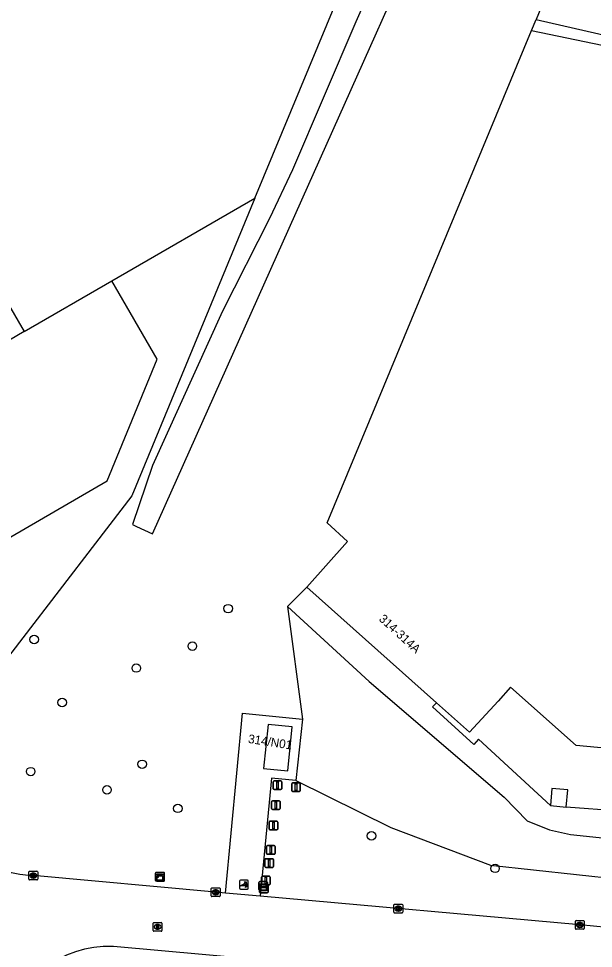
# Model space of a CAD drawing. Extents: x 161389 to 162585, y 388479 to 389761.
# Drawn here: x 162213.4 to 162279.1, y 388865.1 to 388971.4 of the extents above; entities that cross this region are included whole.
import ezdxf

# ---------------------------------------------------------------- set-up
doc = ezdxf.new("R2010")
doc.units = 0
for name, color, linetype in [('IMGEO_Afsluitpaal', 7, 'Continuous'), ('IMGEO_Boom', 7, 'Continuous'), ('IMGEO_Groenvoorziening', 7, 'Continuous'), ('IMGEO_Kast', 7, 'Continuous'), ('IMGEO_Kolk', 7, 'Continuous'), ('IMGEO_Lage_trafo', 7, 'Continuous'), ('IMGEO_Pand', 7, 'Continuous'), ('IMGEO_Pand_nummerreeks', 7, 'Continuous'), ('IMGEO_Poller', 7, 'Continuous'), ('IMGEO_Rijbaan_lokaal_gesloten', 7, 'Continuous'), ('IMGEO_Rioolput', 7, 'Continuous'), ('IMGEO_Verklikker', 7, 'Continuous'), ('IMGEO_Voetpad_open', 7, 'Continuous'), ('IMGEO_Waterloop', 7, 'Continuous')]:
    doc.layers.add(name, color=color, linetype=linetype)

msp = doc.modelspace()

# ---------------------------------------------------------------- linework, layer by layer
at = {"layer": 'IMGEO_Afsluitpaal'}
for p, q in [((162242.52, 388883.38), (162242.52, 388884.18)), ((162242.52, 388884.18), (162242.52, 388883.38)), ((162242.62, 388884.28), (162243.41, 388884.28)), ((162243.41, 388884.28), (162242.62, 388884.28)), ((162243.51, 388884.18), (162243.51, 388883.38)), ((162243.51, 388883.38), (162243.51, 388884.18)), ((162243.41, 388883.28), (162242.62, 388883.28)), ((162242.62, 388883.28), (162243.41, 388883.28)), ((162244.64, 388883.15), (162244.64, 388883.95)), ((162244.64, 388883.95), (162244.64, 388883.15)), ((162244.74, 388884.05), (162245.52, 388884.05)), ((162245.52, 388884.05), (162244.74, 388884.05)), ((162245.62, 388883.95), (162245.62, 388883.15)), ((162245.62, 388883.15), (162245.62, 388883.95)), ((162245.52, 388883.05), (162244.74, 388883.05)), ((162244.74, 388883.05), (162245.52, 388883.05)), ((162242.33, 388881.1), (162242.33, 388881.9)), ((162242.33, 388881.9), (162242.33, 388881.1)), ((162242.43, 388882), (162243.22, 388882)), ((162243.22, 388882), (162242.43, 388882)), ((162243.22, 388881), (162242.43, 388881)), ((162242.43, 388881), (162243.22, 388881)), ((162243.32, 388881.9), (162243.32, 388881.1)), ((162243.32, 388881.1), (162243.32, 388881.9)), ((162242.05, 388878.77), (162242.05, 388879.57)), ((162242.05, 388879.57), (162242.05, 388878.77)), ((162242.15, 388879.67), (162242.94, 388879.67)), ((162242.94, 388879.67), (162242.15, 388879.67)), ((162243.04, 388879.57), (162243.04, 388878.77)), ((162243.04, 388878.77), (162243.04, 388879.57)), ((162242.94, 388878.67), (162242.15, 388878.67)), ((162242.15, 388878.67), (162242.94, 388878.67)), ((162241.76, 388875.98), (162241.76, 388876.78)), ((162241.76, 388876.78), (162241.76, 388875.98)), ((162241.86, 388876.88), (162242.65, 388876.88)), ((162242.65, 388876.88), (162241.86, 388876.88)), ((162242.75, 388876.78), (162242.75, 388875.98)), ((162242.75, 388875.98), (162242.75, 388876.78)), ((162242.65, 388875.88), (162241.86, 388875.88)), ((162241.86, 388875.88), (162242.65, 388875.88)), ((162241.58, 388874.48), (162241.58, 388875.28)), ((162241.58, 388875.28), (162241.58, 388874.48)), ((162241.68, 388875.38), (162242.47, 388875.38)), ((162242.47, 388875.38), (162241.68, 388875.38)), ((162242.57, 388875.28), (162242.57, 388874.48)), ((162242.57, 388874.48), (162242.57, 388875.28)), ((162242.47, 388874.38), (162241.68, 388874.38)), ((162241.68, 388874.38), (162242.47, 388874.38)), ((162241.2, 388872.48), (162241.2, 388873.28)), ((162241.2, 388873.28), (162241.2, 388872.48)), ((162241.3, 388873.38), (162242.09, 388873.38)), ((162242.09, 388873.38), (162241.3, 388873.38)), ((162242.19, 388873.28), (162242.19, 388872.48)), ((162242.19, 388872.48), (162242.19, 388873.28)), ((162242.09, 388872.38), (162241.3, 388872.38)), ((162241.3, 388872.38), (162242.09, 388872.38))]:
    msp.add_line(p, q, dxfattribs=at)
for points in [[(162242.94, 388884.15), (162243.09, 388884.15), (162243.09, 388883.4), (162242.94, 388883.4), (162242.94, 388884.15)], [(162245.05, 388883.92), (162245.21, 388883.92), (162245.21, 388883.17), (162245.05, 388883.17), (162245.05, 388883.92)], [(162242.75, 388881.87), (162242.9, 388881.87), (162242.9, 388881.12), (162242.75, 388881.12), (162242.75, 388881.87)], [(162242.47, 388879.55), (162242.62, 388879.55), (162242.62, 388878.8), (162242.47, 388878.8), (162242.47, 388879.55)], [(162242.18, 388876.76), (162242.33, 388876.76), (162242.33, 388876.01), (162242.18, 388876.01), (162242.18, 388876.76)], [(162242, 388875.25), (162242.15, 388875.25), (162242.15, 388874.5), (162242, 388874.5), (162242, 388875.25)], [(162241.62, 388873.25), (162241.77, 388873.25), (162241.77, 388872.5), (162241.62, 388872.5), (162241.62, 388873.25)]]:
    msp.add_lwpolyline(points, dxfattribs=at)
for centre, start, end in [((162242.62, 388884.18), 90, 180), ((162242.62, 388884.18), 90, 180), ((162243.41, 388884.18), 0, 90), ((162243.41, 388884.18), 360, 90), ((162242.62, 388883.38), 180, 270), ((162242.62, 388883.38), 180, 270), ((162243.41, 388883.38), 270, 0), ((162243.41, 388883.38), 270, 0), ((162244.74, 388883.95), 90, 180), ((162244.74, 388883.95), 90, 180), ((162244.74, 388883.15), 180, 270), ((162244.74, 388883.15), 180, 270), ((162245.52, 388883.95), 0, 90), ((162245.52, 388883.95), 360, 90), ((162245.52, 388883.15), 270, 0), ((162245.52, 388883.15), 270, 0), ((162242.43, 388881.9), 90, 180), ((162242.43, 388881.9), 90, 180), ((162242.43, 388881.1), 180, 270), ((162242.43, 388881.1), 180, 270), ((162243.22, 388881.9), 0, 90), ((162243.22, 388881.9), 360, 90), ((162243.22, 388881.1), 270, 0), ((162243.22, 388881.1), 270, 0), ((162242.15, 388879.57), 90, 180), ((162242.15, 388879.57), 90, 180), ((162242.94, 388879.57), 0, 90), ((162242.94, 388879.57), 360, 90), ((162242.15, 388878.77), 180, 270), ((162242.15, 388878.77), 180, 270), ((162242.94, 388878.77), 270, 0), ((162242.94, 388878.77), 270, 0), ((162241.86, 388876.78), 90, 180), ((162241.86, 388876.78), 90, 180), ((162242.65, 388876.78), 0, 90), ((162242.65, 388876.78), 360, 90), ((162241.86, 388875.98), 180, 270), ((162241.86, 388875.98), 180, 270), ((162242.65, 388875.98), 270, 0), ((162242.65, 388875.98), 270, 0), ((162241.68, 388875.28), 90, 180), ((162241.68, 388875.28), 90, 180), ((162242.47, 388875.28), 0, 90), ((162242.47, 388875.28), 360, 90), ((162241.68, 388874.48), 180, 270), ((162241.68, 388874.48), 180, 270), ((162242.47, 388874.48), 270, 0), ((162242.47, 388874.48), 270, 0), ((162241.3, 388873.28), 90, 180), ((162241.3, 388873.28), 90, 180), ((162241.3, 388872.48), 180, 270), ((162241.3, 388872.48), 180, 270), ((162242.09, 388873.28), 0, 90), ((162242.09, 388873.28), 360, 90), ((162242.09, 388872.48), 270, 0), ((162242.09, 388872.48), 270, 0)]:
    msp.add_arc(centre, 0.1, start, end, dxfattribs=at)
at = {"layer": 'IMGEO_Boom'}
for centre in [(162237.37, 388903.96), (162215.21, 388900.44), (162233.29, 388899.68), (162226.89, 388897.17), (162218.43, 388893.23), (162227.57, 388886.17), (162214.82, 388885.33), (162223.54, 388883.25), (162231.62, 388881.13), (162253.76, 388877.98), (162267.87, 388874.27)]:
    msp.add_circle(centre, 0.489, dxfattribs=at)
at = {"layer": 'IMGEO_Groenvoorziening'}
for points in [[(162272.02, 388970.05), (162272.57, 388971.29)], [(162240.42, 388950.9), (162226.36, 388916.85), (162205.57, 388889.8), (162202.31, 388890.11)], [(162246.37, 388906.42), (162244.17, 388904.2)], [(162244.17, 388904.2), (162253.51, 388895.63), (162268.91, 388882.41), (162271.54, 388879.7), (162274.1, 388878.69), (162276.51, 388878.14), (162287.74, 388876.97)], [(162244.17, 388904.2), (162245.86, 388891.34)], [(162274.19, 388881.46), (162265.98, 388889.03), (162265.46, 388888.45), (162260.73, 388892.73), (162261.18, 388893.21)], [(162245.12, 388884.32), (162255.96, 388878.96), (162267.36, 388874.62), (162287.02, 388872.5)], [(162287.74, 388876.97), (162287.83, 388877.55), (162288.26, 388880.37), (162275.98, 388881.27)]]:
    msp.add_lwpolyline(points, dxfattribs=at)
at = {"layer": 'IMGEO_Kast'}
for p, q in [((162229.09, 388872.88), (162229.09, 388873.72)), ((162229.09, 388873.72), (162229.09, 388872.88)), ((162229.17, 388873.81), (162230.01, 388873.81)), ((162230.01, 388873.81), (162229.17, 388873.81)), ((162230.09, 388873.73), (162230.09, 388872.89)), ((162230.09, 388872.89), (162230.09, 388873.73)), ((162230.02, 388872.81), (162229.18, 388872.81)), ((162229.18, 388872.81), (162230.02, 388872.81))]:
    msp.add_line(p, q, dxfattribs=at)
for points in [[(162229.29, 388873.6), (162229.89, 388873.6), (162229.89, 388873.51), (162229.29, 388873.51), (162229.29, 388873.6)], [(162229.29, 388873.42), (162229.89, 388873.42), (162229.89, 388872.93), (162229.29, 388872.93), (162229.29, 388873.42)]]:
    msp.add_lwpolyline(points, dxfattribs=at)
msp.add_circle((162229.37, 388873.27), 0.0377, dxfattribs=at)
for centre, start, end in [((162229.17, 388873.73), 92.4484, 184.2845), ((162229.17, 388873.73), 92.4484, 184.2845), ((162230.02, 388873.73), 2.4484, 94.2845), ((162230.02, 388873.73), 2.4484, 94.2845), ((162229.17, 388872.89), 182.4484, 274.2845), ((162229.17, 388872.89), 182.4484, 274.2845), ((162230.02, 388872.89), 272.4484, 4.2845), ((162230.02, 388872.89), 272.4484, 4.2845)]:
    msp.add_arc(centre, 0.0779, start, end, dxfattribs=at)
at = {"layer": 'IMGEO_Kolk'}
for p, q in [((162214.62, 388873.02), (162214.62, 388873.88)), ((162214.69, 388873.95), (162215.54, 388873.95)), ((162215.1, 388873.73), (162215.13, 388873.73)), ((162215.62, 388873.88), (162215.62, 388873.02)), ((162215.54, 388872.95), (162214.69, 388872.95)), ((162215.13, 388873.17), (162215.1, 388873.17)), ((162235.45, 388871.12), (162235.45, 388871.97)), ((162235.53, 388872.05), (162236.38, 388872.05)), ((162235.94, 388871.82), (162235.97, 388871.82)), ((162236.45, 388871.97), (162236.45, 388871.12)), ((162236.38, 388871.04), (162235.53, 388871.04)), ((162235.96, 388871.27), (162235.94, 388871.27)), ((162256.32, 388869.25), (162256.32, 388870.1)), ((162256.39, 388870.17), (162257.24, 388870.17)), ((162256.8, 388869.95), (162256.83, 388869.95)), ((162256.83, 388869.39), (162256.8, 388869.39)), ((162257.32, 388870.1), (162257.32, 388869.25)), ((162257.24, 388869.17), (162256.39, 388869.17)), ((162277.06, 388867.39), (162277.06, 388868.24)), ((162277.13, 388868.32), (162277.98, 388868.32)), ((162278.06, 388868.24), (162278.06, 388867.39)), ((162277.98, 388867.31), (162277.13, 388867.31)), ((162277.57, 388867.54), (162277.54, 388867.54)), ((162277.55, 388868.09), (162277.57, 388868.09))]:
    msp.add_line(p, q, dxfattribs=at)
for points in [[(162214.62, 388873.02), (162214.62, 388873.88)], [(162214.69, 388873.95), (162215.54, 388873.95)], [(162214.94, 388873.65), (162215.06, 388873.65), (162215.06, 388873.5), (162215.19, 388873.65), (162215.35, 388873.65), (162215.21, 388873.5), (162215.36, 388873.25), (162215.21, 388873.25), (162215.12, 388873.41), (162215.06, 388873.35), (162215.06, 388873.25), (162214.94, 388873.25), (162214.94, 388873.65)], [(162215.62, 388873.88), (162215.62, 388873.02)], [(162215.54, 388872.95), (162214.69, 388872.95)], [(162235.45, 388871.12), (162235.45, 388871.97)], [(162235.53, 388872.05), (162236.38, 388872.05)], [(162235.77, 388871.74), (162235.9, 388871.74), (162235.9, 388871.59), (162236.03, 388871.74), (162236.19, 388871.74), (162236.04, 388871.59), (162236.2, 388871.34), (162236.04, 388871.34), (162235.96, 388871.51), (162235.9, 388871.44), (162235.9, 388871.34), (162235.77, 388871.34), (162235.77, 388871.74)], [(162236.45, 388871.97), (162236.45, 388871.12)], [(162236.38, 388871.04), (162235.53, 388871.04)], [(162256.32, 388869.25), (162256.32, 388870.1)], [(162256.39, 388870.17), (162257.24, 388870.17)], [(162256.64, 388869.87), (162256.76, 388869.87), (162256.76, 388869.72), (162256.89, 388869.87), (162257.05, 388869.87), (162256.91, 388869.72), (162257.06, 388869.47), (162256.91, 388869.47), (162256.82, 388869.64), (162256.76, 388869.57), (162256.76, 388869.47), (162256.64, 388869.47), (162256.64, 388869.87)], [(162257.32, 388870.1), (162257.32, 388869.25)], [(162257.24, 388869.17), (162256.39, 388869.17)], [(162277.06, 388867.39), (162277.06, 388868.24)], [(162277.13, 388868.32), (162277.98, 388868.32)], [(162278.06, 388868.24), (162278.06, 388867.39)], [(162277.98, 388867.31), (162277.13, 388867.31)], [(162277.38, 388868.01), (162277.5, 388868.01), (162277.5, 388867.86), (162277.63, 388868.01), (162277.8, 388868.01), (162277.65, 388867.86), (162277.8, 388867.61), (162277.65, 388867.61), (162277.57, 388867.78), (162277.5, 388867.71), (162277.5, 388867.61), (162277.38, 388867.61), (162277.38, 388868.01)]]:
    msp.add_lwpolyline(points, dxfattribs=at)
for centre, start, end in [((162214.69, 388873.87), 91.552, 178.448), ((162214.69, 388873.87), 91.552, 178.448), ((162215.54, 388873.87), 1.552, 88.448), ((162215.54, 388873.87), 1.552, 88.448), ((162214.69, 388873.03), 181.552, 268.448), ((162214.69, 388873.03), 181.552, 268.448), ((162215.54, 388873.03), 271.552, 358.448), ((162215.54, 388873.03), 271.552, 358.448), ((162235.53, 388871.97), 91.552, 178.448), ((162235.53, 388871.97), 91.552, 178.448), ((162236.38, 388871.97), 1.552, 88.448), ((162236.38, 388871.97), 1.552, 88.448), ((162235.53, 388871.12), 181.552, 268.448), ((162235.53, 388871.12), 181.552, 268.448), ((162236.38, 388871.12), 271.552, 358.448), ((162236.38, 388871.12), 271.552, 358.448), ((162256.39, 388870.1), 91.552, 178.448), ((162256.39, 388870.1), 91.552, 178.448), ((162257.24, 388870.1), 1.552, 88.448), ((162257.24, 388870.1), 1.552, 88.448), ((162256.39, 388869.25), 181.552, 268.448), ((162256.39, 388869.25), 181.552, 268.448), ((162257.24, 388869.25), 271.552, 358.448), ((162257.24, 388869.25), 271.552, 358.448), ((162277.13, 388868.24), 91.552, 178.448), ((162277.13, 388868.24), 91.552, 178.448), ((162277.98, 388868.24), 1.552, 88.448), ((162277.98, 388868.24), 1.552, 88.448), ((162277.13, 388867.39), 181.552, 268.448), ((162277.13, 388867.39), 181.552, 268.448), ((162277.98, 388867.39), 271.552, 358.448), ((162277.98, 388867.39), 271.552, 358.448)]:
    msp.add_arc(centre, 0.0765, start, end, dxfattribs=at)
for centre, major_axis, ratio, start_param, end_param in [((162215.1, 388873.45), (-0.387, 0.002), 0.722429, 4.712389, 7.853982), ((162215.13, 388873.45), (-0.39, 0.002), 0.717154, 1.570796, 4.712389), ((162235.94, 388871.54), (-0.387, 0.002), 0.722429, 4.712389, 7.853982), ((162235.96, 388871.54), (-0.39, 0.002), 0.717154, 1.570796, 4.712389), ((162256.8, 388869.67), (-0.387, 0.002), 0.722429, 4.712389, 7.853982), ((162256.83, 388869.67), (-0.39, 0.002), 0.717154, 1.570796, 4.712389), ((162277.54, 388867.81), (-0.387, 0.002), 0.722429, 4.712389, 7.853982), ((162277.57, 388867.81), (-0.39, 0.002), 0.717154, 1.570796, 4.712389)]:
    msp.add_ellipse(centre, major_axis=major_axis, ratio=ratio, start_param=start_param, end_param=end_param, dxfattribs=at)
at = {"layer": 'IMGEO_Lage_trafo'}
for points in [[(162275.98, 388881.27), (162276.17, 388883.25), (162274.37, 388883.41), (162274.19, 388881.46)], [(162274.19, 388881.46), (162275.98, 388881.27)]]:
    msp.add_lwpolyline(points, dxfattribs=at)
at = {"layer": 'IMGEO_Pand'}
for points in [[(162264.51, 389009.02), (162258.6, 389019.22), (162225.57, 389000), (162188.98, 388978.7), (162199.18, 388961.18), (162201.41, 388962.48), (162211.17, 388945.75), (162208.93, 388944.44), (162214.07, 388935.63)], [(162240.42, 388950.9), (162260.81, 389000), (162264.51, 389009.02)], [(162287.16, 389006.86), (162272.57, 388971.29)], [(162272.57, 388971.29), (162361.19, 388951.02), (162361.92, 388950.85)], [(162246.37, 388906.42), (162251.02, 388911.64), (162248.71, 388913.78), (162272.02, 388970.05)], [(162272.02, 388970.05), (162301.19, 388963.97), (162289.32, 388887.22), (162289.31, 388887.19), (162277.13, 388888.33), (162269.62, 388895), (162268.21, 388893.37), (162264.95, 388889.85), (162261.18, 388893.21)], [(162224.08, 388941.43), (162240.42, 388950.9)], [(162214.07, 388935.63), (162196.7, 388925.4), (162206.41, 388908.62), (162223.57, 388918.58), (162229.28, 388932.46), (162224.08, 388941.43)], [(162214.07, 388935.63), (162224.08, 388941.43)], [(162261.18, 388893.21), (162246.37, 388906.42)], [(162244.19, 388885.42), (162244.69, 388890.45), (162241.94, 388890.72), (162241.43, 388885.69), (162244.19, 388885.42)]]:
    msp.add_lwpolyline(points, dxfattribs=at)
at = {"layer": 'IMGEO_Poller'}
for p, q in [((162238.69, 388872.81), (162238.69, 388872.01)), ((162238.69, 388872.81), (162238.69, 388872.01)), ((162239.59, 388872.91), (162238.78, 388872.91)), ((162239.59, 388872.91), (162238.78, 388872.91)), ((162239.68, 388872.01), (162239.68, 388872.81)), ((162239.68, 388872.01), (162239.68, 388872.81)), ((162238.78, 388871.91), (162239.59, 388871.91)), ((162238.78, 388871.91), (162239.59, 388871.91))]:
    msp.add_line(p, q, dxfattribs=at)
for points in [[(162239.32, 388872.27), (162238.81, 388872.27), (162239.24, 388872.54)], [(162239.37, 388872.64), (162239.35, 388872.57), (162239.23, 388872.77)], [(162239.23, 388872.77), (162239.46, 388872.7), (162239.39, 388872.67)], [(162239.38, 388872.09), (162239.45, 388872.32), (162239.48, 388872.26)], [(162239.51, 388872.23), (162239.59, 388872.22), (162239.38, 388872.09)]]:
    msp.add_lwpolyline(points, dxfattribs=at)
for centre, radius, start, end in [((162238.78, 388872.81), 0.0946, 90, 180), ((162238.78, 388872.81), 0.0946, 90, 180), ((162238.99, 388872.32), 0.332, 351.3247, 42.4854), ((162239.01, 388872.32), 0.476, 351.7527, 41.1691), ((162239.01, 388872.32), 0.516, 349.3569, 42.2912), ((162239.59, 388872.81), 0.0946, 0, 90), ((162239.59, 388872.81), 0.0946, 0, 90), ((162238.78, 388872.01), 0.0946, 180, 270), ((162238.78, 388872.01), 0.0946, 180, 270), ((162239.59, 388872.01), 0.0946, 270, 0), ((162239.59, 388872.01), 0.0946, 270, 0)]:
    msp.add_arc(centre, radius, start, end, dxfattribs=at)
at = {"layer": 'IMGEO_Rijbaan_lokaal_gesloten'}
for points in [[(162237.06, 388871.44), (162235.95, 388871.54), (162215.12, 388873.45), (162214.58, 388873.47), (162213.59, 388873.57), (162212.62, 388873.76), (162211.67, 388874.04), (162210.74, 388874.4), (162209.85, 388874.85), (162209.01, 388875.36), (162208.21, 388875.96), (162207.47, 388876.62), (162206.78, 388877.37), (162206.11, 388878.24), (162205.52, 388879.16), (162205.02, 388880.14), (162204.6, 388881.15), (162204.28, 388882.2)], [(162241.03, 388871.09), (162237.06, 388871.44)], [(162280.68, 388867.52), (162277.56, 388867.81), (162241.03, 388871.09)], [(162239.91, 388863.93), (162224.27, 388865.33), (162224.16, 388865.34), (162223.09, 388865.34), (162222.02, 388865.23), (162220.97, 388865.04), (162219.93, 388864.75), (162218.93, 388864.36), (162217.97, 388863.9), (162217.05, 388863.34), (162216.18, 388862.71), (162215.38, 388862), (162215, 388861.62)]]:
    msp.add_lwpolyline(points, dxfattribs=at)
at = {"layer": 'IMGEO_Rioolput'}
for p, q in [((162228.81, 388867.16), (162228.81, 388868.01)), ((162228.89, 388868.09), (162229.74, 388868.09)), ((162229.3, 388867.87), (162229.33, 388867.87)), ((162229.32, 388867.31), (162229.3, 388867.31)), ((162229.81, 388868.01), (162229.81, 388867.16)), ((162229.74, 388867.09), (162228.89, 388867.09))]:
    msp.add_line(p, q, dxfattribs=at)
for points in [[(162228.81, 388867.16), (162228.81, 388868.01)], [(162228.89, 388868.09), (162229.74, 388868.09)], [(162229.4, 388867.79), (162229.15, 388867.79), (162229.15, 388867.39)], [(162229.15, 388867.39), (162229.27, 388867.39), (162229.27, 388867.55), (162229.29, 388867.55)], [(162229.33, 388867.71), (162229.27, 388867.71), (162229.27, 388867.63)], [(162229.27, 388867.63), (162229.33, 388867.63)], [(162229.33, 388867.52), (162229.4, 388867.39), (162229.54, 388867.39), (162229.48, 388867.51)], [(162229.81, 388868.01), (162229.81, 388867.16)], [(162229.74, 388867.09), (162228.89, 388867.09)]]:
    msp.add_lwpolyline(points, dxfattribs=at)
for centre, radius, start, end in [((162228.89, 388868.01), 0.0765, 91.552, 178.448), ((162228.89, 388868.01), 0.0765, 91.552, 178.448), ((162228.89, 388867.16), 0.0765, 181.552, 268.448), ((162228.89, 388867.16), 0.0765, 181.552, 268.448), ((162229.28, 388867.5), 0.0533, 26.0293, 88.6989), ((162229.33, 388867.61), 0.0964, 77.0061, 93.1865), ((162229.31, 388867.82), 0.19, 274.7715, 282.9687), ((162229.35, 388867.67), 0.0378, 276.6634, 79.6772), ((162229.4, 388867.68), 0.109, 350.3612, 89.416), ((162229.4, 388867.68), 0.112, 277.5842, 350.9817), ((162229.38, 388867.46), 0.108, 29.5134, 73.7905), ((162229.74, 388868.01), 0.0765, 1.552, 88.448), ((162229.74, 388868.01), 0.0765, 1.552, 88.448), ((162229.74, 388867.16), 0.0765, 271.552, 358.448), ((162229.74, 388867.16), 0.0765, 271.552, 358.448)]:
    msp.add_arc(centre, radius, start, end, dxfattribs=at)
for centre, major_axis, ratio, start_param, end_param in [((162229.3, 388867.59), (-0.387, 0.002), 0.722429, 4.712389, 7.853982), ((162229.32, 388867.59), (-0.39, 0.002), 0.717154, 1.570796, 4.712389)]:
    msp.add_ellipse(centre, major_axis=major_axis, ratio=ratio, start_param=start_param, end_param=end_param, dxfattribs=at)
at = {"layer": 'IMGEO_Verklikker'}
for p, q in [((162240.89, 388871.86), (162240.89, 388872.66)), ((162240.89, 388872.66), (162240.89, 388871.86)), ((162240.99, 388872.76), (162241.78, 388872.76)), ((162241.78, 388872.76), (162240.99, 388872.76)), ((162241.88, 388872.66), (162241.88, 388871.86)), ((162241.88, 388871.86), (162241.88, 388872.66)), ((162240.95, 388871.57), (162240.95, 388872.37)), ((162240.95, 388872.37), (162240.95, 388871.57)), ((162241.78, 388871.76), (162240.99, 388871.76)), ((162240.99, 388871.76), (162241.78, 388871.76)), ((162241.05, 388872.47), (162241.84, 388872.47)), ((162241.84, 388872.47), (162241.05, 388872.47)), ((162241.84, 388871.47), (162241.05, 388871.47)), ((162241.05, 388871.47), (162241.84, 388871.47)), ((162241.94, 388872.37), (162241.94, 388871.57)), ((162241.94, 388871.57), (162241.94, 388872.37))]:
    msp.add_line(p, q, dxfattribs=at)
for points in [[(162240.99, 388872.49), (162241.78, 388872.49), (162241.78, 388872.03), (162240.99, 388872.03), (162240.99, 388872.49)], [(162241.05, 388872.2), (162241.84, 388872.2), (162241.84, 388871.73), (162241.05, 388871.73), (162241.05, 388872.2)], [(162241.06, 388872.43), (162241.06, 388872.09), (162241.71, 388872.09), (162241.71, 388872.43), (162241.06, 388872.43)], [(162241.12, 388872.13), (162241.12, 388871.8), (162241.77, 388871.8), (162241.77, 388872.13), (162241.12, 388872.13)]]:
    msp.add_lwpolyline(points, dxfattribs=at)
for centre, start, end in [((162240.99, 388872.66), 90, 180), ((162240.99, 388872.66), 90, 180), ((162241.78, 388872.66), 0, 90), ((162241.78, 388872.66), 360, 90), ((162240.99, 388871.86), 180, 270), ((162240.99, 388871.86), 180, 270), ((162241.05, 388872.37), 90, 180), ((162241.05, 388872.37), 90, 180), ((162241.05, 388871.57), 180, 270), ((162241.05, 388871.57), 180, 270), ((162241.78, 388871.86), 270, 0), ((162241.78, 388871.86), 270, 0), ((162241.84, 388872.37), 0, 90), ((162241.84, 388872.37), 360, 90), ((162241.84, 388871.57), 270, 0), ((162241.84, 388871.57), 270, 0)]:
    msp.add_arc(centre, 0.1, start, end, dxfattribs=at)
at = {"layer": 'IMGEO_Voetpad_open'}
for points in [[(162237.06, 388871.44), (162239.02, 388892.02), (162245.86, 388891.34)], [(162245.86, 388891.34), (162245.12, 388884.32)], [(162245.12, 388884.32), (162242.34, 388884.58), (162241.03, 388871.09)]]:
    msp.add_lwpolyline(points, dxfattribs=at)
at = {"layer": 'IMGEO_Waterloop'}
msp.add_lwpolyline([(162276.49, 389029.26), (162277.57, 389029.06), (162276.34, 389025.69), (162267.68, 389006.44), (162259.63, 388988.3), (162251.97, 388971.04), (162244.74, 388954.13), (162242.12, 388948.54), (162236.73, 388937.98), (162228.75, 388920.32), (162226.45, 388913.57), (162226.9, 388913.34), (162228.73, 388912.52), (162280.56, 389028.53), (162281.19, 389030.86), (162281.11, 389031.43)], dxfattribs=at)

# ---------------------------------------------------------------- texts
at = {"layer": 'IMGEO_Pand_nummerreeks'}
for s, rotation, p in [('314-314A', 317.6992, (162254.52, 388902.68)), ('314/N01', 351.2538, (162239.61, 388888.62))]:
    msp.add_text(s, height=1, rotation=rotation, dxfattribs=at).set_placement(p)

doc.saveas('drawing.dxf')
